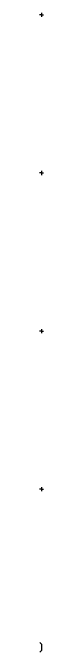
# Model space of a CAD drawing. Extents: x 98 to 2902, y -6 to 903.
# Drawn here: x 1099.4 to 1100.6, y 248.4 to 450.6 of the extents above; entities that cross this region are included whole.
import ezdxf

# ---------------------------------------------------------------- set-up
doc = ezdxf.new("R2010")
doc.units = 0
for name, color, linetype in [('V-BECH-OHWM', 7, 'Continuous'), ('V-SSWR-IDEN', 7, 'Continuous'), ('V-STRM-HWAL', 7, 'Continuous'), ('V-STRM-IDEN', 7, 'Continuous'), ('V-UTIL-IDEN', 7, 'Continuous')]:
    doc.layers.add(name, color=color, linetype=linetype)

msp = doc.modelspace()

# ---------------------------------------------------------------- linework, layer by layer
at = {"layer": 'V-BECH-OHWM'}
for p, q in [((1100, 300), (1099.35, 300)), ((1100, 300.65), (1100, 299.35)), ((1100, 300), (1100.65, 300))]:
    msp.add_line(p, q, dxfattribs=at)
at = {"layer": 'V-SSWR-IDEN'}
for p, q in [((1100, 450), (1099.35, 450)), ((1100, 450.65), (1100, 449.35)), ((1100, 450), (1100.65, 450))]:
    msp.add_line(p, q, dxfattribs=at)
at = {"layer": 'V-STRM-HWAL'}
msp.add_lwpolyline([(1099.44, 251.55), (1100, 250.99), (1100, 249.01), (1099.44, 248.45)], dxfattribs=at)
at = {"layer": 'V-STRM-IDEN'}
for p, q in [((1100, 400.65), (1100, 399.35)), ((1100, 400), (1099.35, 400)), ((1100, 400), (1100.65, 400))]:
    msp.add_line(p, q, dxfattribs=at)
at = {"layer": 'V-UTIL-IDEN'}
for p, q in [((1100, 350), (1099.35, 350)), ((1100, 350.65), (1100, 349.35)), ((1100, 350), (1100.65, 350))]:
    msp.add_line(p, q, dxfattribs=at)

doc.saveas('drawing.dxf')
